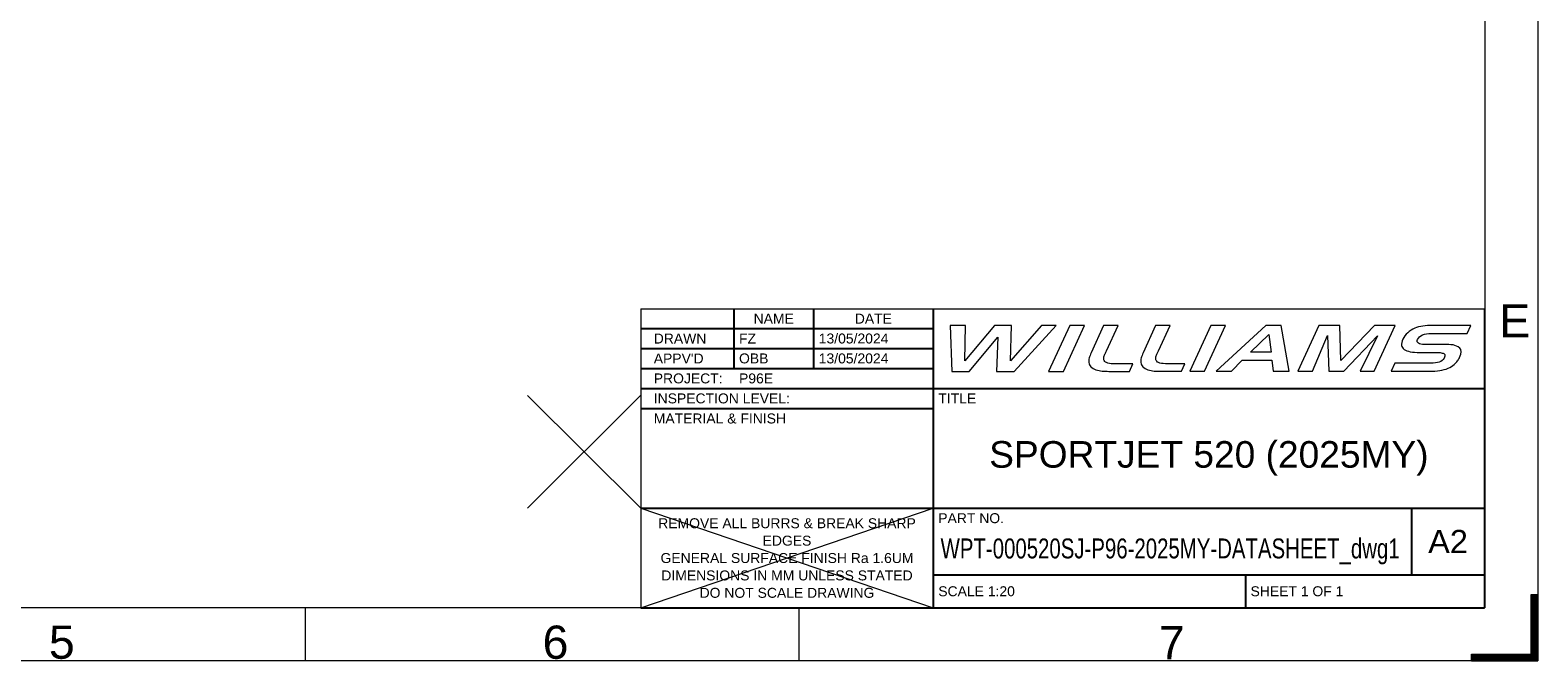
# Model space of a CAD drawing. Header units: millimetres. Extents: x 0 to 594, y 0 to 420.
# Tile 406 of 656: x 367 to 594, y 0 to 95. Entities that reach past the tile are written whole.
import ezdxf

# ---------------------------------------------------------------- set-up
doc = ezdxf.new("R2010")
doc.units = ezdxf.units.MM
doc.layers.add('1', color=7, linetype='Continuous', true_color=0xffffff)
doc.layers.add('256', color=7, linetype='Continuous', true_color=0xffffff)
doc.styles.add('Arial', font='txt')

# ---------------------------------------------------------------- blocks, each defined once
blk = doc.blocks.new('HATCH5')
at = {"color": 163, "lineweight": 13}
for p, q in [((593, 9.98988), (594, 9.98988)), ((593, 9.94755), (594, 9.94755)), ((593, 9.90522), (594, 9.90522)), ((593, 9.86289), (594, 9.86289)), ((593, 9.82056), (594, 9.82056)), ((593, 9.77823), (594, 9.77823)), ((593, 9.7359), (594, 9.7359)), ((593, 9.69357), (594, 9.69357)), ((593, 9.65124), (594, 9.65124)), ((593, 9.60891), (594, 9.60891)), ((593, 9.56658), (594, 9.56658)), ((593, 9.52425), (594, 9.52425)), ((593, 9.48192), (594, 9.48192)), ((593, 9.43959), (594, 9.43959)), ((593, 9.39726), (594, 9.39726)), ((593, 9.35493), (594, 9.35493)), ((593, 9.3126), (594, 9.3126)), ((593, 9.27027), (594, 9.27027)), ((593, 9.22794), (594, 9.22794)), ((593, 9.18561), (594, 9.18561)), ((593, 9.14328), (594, 9.14328)), ((593, 9.10095), (594, 9.10095)), ((593, 9.05862), (594, 9.05862)), ((593, 9.01629), (594, 9.01629)), ((593, 8.97396), (594, 8.97396)), ((593, 8.93163), (594, 8.93163)), ((593, 8.8893), (594, 8.8893)), ((593, 8.84697), (594, 8.84697)), ((593, 8.80464), (594, 8.80464)), ((593, 8.76231), (594, 8.76231)), ((593, 8.71998), (594, 8.71998)), ((593, 8.67765), (594, 8.67765)), ((593, 8.63532), (594, 8.63532)), ((593, 8.59299), (594, 8.59299)), ((593, 8.55066), (594, 8.55066)), ((593, 8.50833), (594, 8.50833)), ((593, 8.466), (594, 8.466)), ((593, 8.42367), (594, 8.42367)), ((593, 8.38134), (594, 8.38134)), ((593, 8.33901), (594, 8.33901)), ((593, 8.29668), (594, 8.29668)), ((593, 8.25435), (594, 8.25435)), ((593, 8.21202), (594, 8.21202)), ((593, 8.16969), (594, 8.16969)), ((593, 8.12736), (594, 8.12736)), ((593, 8.08503), (594, 8.08503)), ((593, 8.0427), (594, 8.0427)), ((593, 8.00037), (594, 8.00037)), ((593, 7.95804), (594, 7.95804)), ((593, 7.91571), (594, 7.91571)), ((593, 7.87338), (594, 7.87338)), ((593, 7.83105), (594, 7.83105)), ((593, 7.78872), (594, 7.78872)), ((593, 7.74639), (594, 7.74639)), ((593, 7.70406), (594, 7.70406)), ((593, 7.66173), (594, 7.66173)), ((593, 7.6194), (594, 7.6194)), ((593, 7.57707), (594, 7.57707)), ((593, 7.53474), (594, 7.53474)), ((593, 7.49241), (594, 7.49241)), ((593, 7.45008), (594, 7.45008)), ((593, 7.40775), (594, 7.40775)), ((593, 7.36542), (594, 7.36542)), ((593, 7.32309), (594, 7.32309)), ((593, 7.28076), (594, 7.28076)), ((593, 7.23843), (594, 7.23843)), ((593, 7.1961), (594, 7.1961)), ((593, 7.15377), (594, 7.15377)), ((593, 7.11144), (594, 7.11144)), ((593, 7.06911), (594, 7.06911)), ((593, 7.02678), (594, 7.02678)), ((593, 6.98445), (594, 6.98445)), ((593, 6.94212), (594, 6.94212)), ((593, 6.89979), (594, 6.89979)), ((593, 6.85746), (594, 6.85746)), ((593, 6.81513), (594, 6.81513)), ((593, 6.7728), (594, 6.7728)), ((593, 6.73047), (594, 6.73047)), ((593, 6.68814), (594, 6.68814)), ((593, 6.64581), (594, 6.64581)), ((593, 6.60348), (594, 6.60348)), ((593, 6.56115), (594, 6.56115)), ((593, 6.51882), (594, 6.51882)), ((593, 6.47649), (594, 6.47649)), ((593, 6.43416), (594, 6.43416)), ((593, 6.39183), (594, 6.39183)), ((593, 6.3495), (594, 6.3495)), ((593, 6.30717), (594, 6.30717)), ((593, 6.26484), (594, 6.26484)), ((593, 6.22251), (594, 6.22251)), ((593, 6.18018), (594, 6.18018)), ((593, 6.13785), (594, 6.13785)), ((593, 6.09552), (594, 6.09552)), ((593, 6.05319), (594, 6.05319)), ((593, 6.01086), (594, 6.01086)), ((593, 5.96853), (594, 5.96853)), ((593, 5.9262), (594, 5.9262)), ((593, 5.88387), (594, 5.88387)), ((593, 5.84154), (594, 5.84154)), ((593, 5.79921), (594, 5.79921)), ((593, 5.75688), (594, 5.75688)), ((593, 5.71455), (594, 5.71455)), ((593, 5.67222), (594, 5.67222)), ((593, 5.62989), (594, 5.62989)), ((593, 5.58756), (594, 5.58756)), ((593, 5.54523), (594, 5.54523)), ((593, 5.5029), (594, 5.5029)), ((593, 5.46057), (594, 5.46057)), ((593, 5.41824), (594, 5.41824)), ((593, 5.37591), (594, 5.37591)), ((593, 5.33358), (594, 5.33358)), ((593, 5.29125), (594, 5.29125)), ((593, 5.24892), (594, 5.24892)), ((593, 5.20659), (594, 5.20659)), ((593, 5.16426), (594, 5.16426)), ((593, 5.12193), (594, 5.12193)), ((593, 5.0796), (594, 5.0796)), ((593, 5.03727), (594, 5.03727)), ((593, 4.99494), (594, 4.99494)), ((593, 4.95261), (594, 4.95261)), ((593, 4.91028), (594, 4.91028)), ((593, 4.86795), (594, 4.86795)), ((593, 4.82562), (594, 4.82562)), ((593, 4.78329), (594, 4.78329)), ((593, 4.74096), (594, 4.74096)), ((593, 4.69863), (594, 4.69863)), ((593, 4.6563), (594, 4.6563)), ((593, 4.61397), (594, 4.61397)), ((593, 4.57164), (594, 4.57164)), ((593, 4.52931), (594, 4.52931)), ((593, 4.48698), (594, 4.48698)), ((593, 4.44465), (594, 4.44465)), ((593, 4.40232), (594, 4.40232)), ((593, 4.35999), (594, 4.35999)), ((593, 4.31766), (594, 4.31766)), ((593, 4.27533), (594, 4.27533)), ((593, 4.233), (594, 4.233)), ((593, 4.19067), (594, 4.19067)), ((593, 4.14834), (594, 4.14834)), ((593, 4.10601), (594, 4.10601)), ((593, 4.06368), (594, 4.06368)), ((593, 4.02135), (594, 4.02135)), ((593, 3.97902), (594, 3.97902)), ((593, 3.93669), (594, 3.93669)), ((593, 3.89436), (594, 3.89436)), ((593, 3.85203), (594, 3.85203)), ((593, 3.8097), (594, 3.8097)), ((593, 3.76737), (594, 3.76737)), ((593, 3.72504), (594, 3.72504)), ((593, 3.68271), (594, 3.68271)), ((593, 3.64038), (594, 3.64038)), ((593, 3.59805), (594, 3.59805)), ((593, 3.55572), (594, 3.55572)), ((593, 3.51339), (594, 3.51339)), ((593, 3.47106), (594, 3.47106)), ((593, 3.42873), (594, 3.42873)), ((593, 3.3864), (594, 3.3864)), ((593, 3.34407), (594, 3.34407)), ((593, 3.30174), (594, 3.30174)), ((593, 3.25941), (594, 3.25941)), ((593, 3.21708), (594, 3.21708)), ((593, 3.17475), (594, 3.17475)), ((593, 3.13242), (594, 3.13242)), ((593, 3.09009), (594, 3.09009)), ((593, 3.04776), (594, 3.04776)), ((593, 3.00543), (594, 3.00543)), ((593, 2.9631), (594, 2.9631)), ((593, 2.92077), (594, 2.92077)), ((593, 2.87844), (594, 2.87844)), ((593, 2.83611), (594, 2.83611)), ((593, 2.79378), (594, 2.79378)), ((593, 2.75145), (594, 2.75145)), ((593, 2.70912), (594, 2.70912)), ((593, 2.66679), (594, 2.66679)), ((593, 2.62446), (594, 2.62446)), ((593, 2.58213), (594, 2.58213)), ((593, 2.5398), (594, 2.5398)), ((593, 2.49747), (594, 2.49747)), ((593, 2.45514), (594, 2.45514)), ((593, 2.41281), (594, 2.41281)), ((593, 2.37048), (594, 2.37048)), ((593, 2.32815), (594, 2.32815)), ((593, 2.28582), (594, 2.28582)), ((584, 0.97359), (594, 0.97359)), ((584, 0.93126), (594, 0.93126)), ((584, 0.88893), (594, 0.88893)), ((584, 0.8466), (594, 0.8466)), ((584, 0.80427), (594, 0.80427)), ((584, 0.76194), (594, 0.76194)), ((584, 0.71961), (594, 0.71961)), ((584, 0.67728), (594, 0.67728)), ((584, 0.63495), (594, 0.63495)), ((584, 0.59262), (594, 0.59262)), ((584, 0.55029), (594, 0.55029)), ((584, 0.50796), (594, 0.50796)), ((584, 0.46563), (594, 0.46563)), ((584, 0.4233), (594, 0.4233)), ((584, 0.38097), (594, 0.38097)), ((584, 0.33864), (594, 0.33864)), ((584, 0.29631), (594, 0.29631)), ((584, 0.25398), (594, 0.25398)), ((584, 0.21165), (594, 0.21165)), ((584, 0.16932), (594, 0.16932)), ((584, 0.12699), (594, 0.12699)), ((584, 0.08466), (594, 0.08466)), ((584, 0.04233), (594, 0.04233)), ((584, 0), (594, 0)), ((593, 2.24349), (594, 2.24349)), ((593, 2.20116), (594, 2.20116)), ((593, 2.15883), (594, 2.15883)), ((593, 2.1165), (594, 2.1165)), ((593, 2.07417), (594, 2.07417)), ((593, 2.03184), (594, 2.03184)), ((593, 1.98951), (594, 1.98951)), ((593, 1.94718), (594, 1.94718)), ((593, 1.90485), (594, 1.90485)), ((593, 1.86252), (594, 1.86252)), ((593, 1.82019), (594, 1.82019)), ((593, 1.77786), (594, 1.77786)), ((593, 1.73553), (594, 1.73553)), ((593, 1.6932), (594, 1.6932)), ((593, 1.65087), (594, 1.65087)), ((593, 1.60854), (594, 1.60854)), ((593, 1.56621), (594, 1.56621)), ((593, 1.52388), (594, 1.52388)), ((593, 1.48155), (594, 1.48155)), ((593, 1.43922), (594, 1.43922)), ((593, 1.39689), (594, 1.39689)), ((593, 1.35456), (594, 1.35456)), ((593, 1.31223), (594, 1.31223)), ((593, 1.2699), (594, 1.2699)), ((593, 1.22757), (594, 1.22757)), ((593, 1.18524), (594, 1.18524)), ((593, 1.14291), (594, 1.14291)), ((593, 1.10058), (594, 1.10058)), ((593, 1.05825), (594, 1.05825)), ((593, 1.01592), (594, 1.01592))]:
    blk.add_line(p, q, dxfattribs=at)
blk = doc.blocks.new('TabularNote1')
at = {"layer": '1', "color": 163, "linetype": 'Continuous', "lineweight": 18}
for p, q in [((-127, 45.05), (-113, 45.05)), ((-127, 45.05), (-127, 42.05)), ((-113, 45.05), (-101, 45.05)), ((-101, 45.05), (-83, 45.05)), ((-83, 45.05), (-36, 45.05)), ((-36, 45.05), (-11, 45.05)), ((-11, 45.05), (0, 45.05)), ((-127, 42.05), (-127, 39.05)), ((-127, 39.05), (-127, 36.05)), ((-127, 36.05), (-127, 33.03)), ((-127, 33.03), (-127, 30.03)), ((-127, 30.03), (-127, 27)), ((-127, 27), (-127, 21)), ((-127, 21), (-127, 15)), ((-127, 15), (-127, 12)), ((-127, 12), (-127, 5)), ((-127, 5), (-127, 0))]:
    blk.add_line(p, q, dxfattribs=at)
at = {"layer": '1', "color": 163, "linetype": 'Continuous', "lineweight": 25}
for p, q in [((-113, 45.05), (-113, 42.05)), ((-101, 45.05), (-101, 42.05)), ((-83, 45.05), (-83, 42.05)), ((0, 45.05), (0, 42.05)), ((-127, 42.05), (-113, 42.05)), ((-113, 42.05), (-101, 42.05)), ((-113, 42.05), (-113, 39.05)), ((-101, 42.05), (-83, 42.05)), ((-101, 42.05), (-101, 39.05)), ((-83, 42.05), (-83, 39.05)), ((0, 42.05), (0, 39.05)), ((-127, 39.05), (-113, 39.05)), ((-113, 39.05), (-101, 39.05)), ((-113, 39.05), (-113, 36.05)), ((-101, 39.05), (-83, 39.05)), ((-101, 39.05), (-101, 36.05)), ((-83, 39.05), (-83, 36.05)), ((0, 39.05), (0, 36.05)), ((-127, 36.05), (-113, 36.05)), ((-113, 36.05), (-101, 36.05)), ((-101, 36.05), (-83, 36.05)), ((-83, 36.05), (-83, 33.03)), ((0, 36.05), (0, 33.03)), ((-127, 33.03), (-113, 33.03)), ((-113, 33.03), (-101, 33.03)), ((-101, 33.03), (-83, 33.03)), ((-83, 33.03), (-36, 33.03)), ((-83, 33.03), (-83, 30.03)), ((-36, 33.03), (-11, 33.03)), ((-11, 33.03), (0, 33.03)), ((0, 33.03), (0, 30.03)), ((-127, 30.03), (-113, 30.03)), ((-113, 30.03), (-101, 30.03)), ((-101, 30.03), (-83, 30.03)), ((-83, 30.03), (-83, 27)), ((0, 30.03), (0, 27)), ((-83, 27), (-83, 21)), ((0, 27), (0, 21)), ((-83, 21), (-83, 15)), ((0, 21), (0, 15)), ((-127, 15), (-113, 15)), ((-113, 15), (-101, 15)), ((-101, 15), (-83, 15)), ((-83, 15), (-36, 15)), ((-83, 15), (-83, 12)), ((-36, 15), (-11, 15)), ((-11, 15), (0, 15)), ((-11, 15), (-11, 12)), ((0, 15), (0, 12)), ((-83, 12), (-83, 5)), ((-11, 12), (-11, 5)), ((0, 12), (0, 5)), ((-83, 5), (-36, 5)), ((-83, 5), (-83, 0)), ((-36, 5), (-11, 5)), ((-36, 5), (-36, 0)), ((-11, 5), (0, 5)), ((0, 5), (0, 0)), ((-127, 0), (-113, 0)), ((-113, 0), (-101, 0)), ((-101, 0), (-83, 0)), ((-83, 0), (-36, 0)), ((-36, 0), (-11, 0)), ((-11, 0), (0, 0))]:
    blk.add_line(p, q, dxfattribs=at)
at = {"layer": '1', "color": 18, "linetype": 'Continuous', "lineweight": 13, "line_spacing_factor": 1.047437, "style": 'Arial'}
for s, insert, char_height, attachment_point in [('\\fArial|b0|i0;\\W1.0000;NAME', (-107, 43.55), 1.5, 5), ('\\fArial|b0|i0;\\W1.0000;DATE', (-92, 43.55), 1.5, 5), ('\\fArial|b0|i0;\\W1.0000;  DRAWN', (-126.22, 40.55), 1.5, 4), ('\\fArial|b0|i0;\\W1.0000;FZ', (-112.22, 40.55), 1.5, 4), ('\\fArial|b0|i0;\\W1.0000;13/05/2024', (-100.22, 40.55), 1.5, 4), ("\\fArial|b0|i0;\\W1.0000;  APPV'D", (-126.22, 37.55), 1.5, 4), ('\\fArial|b0|i0;\\W1.0000;OBB', (-112.22, 37.55), 1.5, 4), ('\\fArial|b0|i0;\\W1.0000;13/05/2024', (-100.22, 37.55), 1.5, 4), ('\\fArial|b0|i0;\\W1.0000;  PROJECT:', (-126.22, 34.54), 1.5, 4), ('\\fArial|b0|i0;\\W1.0000;P96E', (-112.22, 34.54), 1.5, 4), ('\\fArial|b0|i0;\\W1.0000;  INSPECTION LEVEL:', (-126.22, 31.53), 1.5, 4), ('\\fArial|b0|i0;\\W1.0000;TITLE', (-82.23, 31.53), 1.5, 4), ('\\fArial|b0|i0;\\W1.0000;  MATERIAL & FINISH', (-126.22, 28.51), 1.5, 4), ('\\fArial|b0|i0;\\W1.0000;SPORTJET 520 (2025MY)', (-41.5, 22.51), 4, 5), ('\\fArial|b0|i0;\\W1.0000;PART NO.', (-82.23, 13.5), 1.5, 4), ('\\fArial|b0|i0;\\W1.0000;REMOVE ALL BURRS & BREAK SHARP\\PEDGES \\PGENERAL SURFACE FINISH Ra 1.6UM\\PDIMENSIONS IN MM UNLESS STATED \\PDO NOT SCALE DRAWING', (-105, 7.5), 1.5, 5), ('\\fArial|b0|i0;\\W1.0000;A2', (-5.5, 10), 3.5, 5), ('\\fArial|b0|i0;\\W0.7325;WPT-000520SJ-P96-2025MY-DATASHEET_dwg1', (-81.88, 8.5), 3, 4), ('\\fArial|b0|i0;\\W1.0000;SCALE 1:20', (-82.23, 2.5), 1.5, 4), ('\\fArial|b0|i0;\\W1.0000;SHEET 1 OF 1', (-35.23, 2.5), 1.5, 4)]:
    blk.add_mtext(s, dxfattribs=dict(at, insert=insert, char_height=char_height, attachment_point=attachment_point))

msp = doc.modelspace()

# ---------------------------------------------------------------- linework, layer by layer
at = {"layer": '1', "color": 163, "linetype": 'Continuous', "lineweight": 18}
for p, q in [((458.936, 39.968), (441.936, 22.967)), ((441.936, 39.968), (458.96, 22.967)), ((458.96, 22.967), (502.983, 8)), ((458.982, 8.001), (502.983, 22.967))]:
    msp.add_line(p, q, dxfattribs=at)
at = {"layer": '256', "color": 163, "linetype": 'Continuous', "lineweight": 18}
for p, q in [((594, 420), (594, 0)), ((586, 412), (586, 8)), ((593, 10), (594, 10)), ((593, 1), (593, 10)), ((594, 10), (594, 0)), ((586, 8), (8, 8)), ((408.469, 8), (408.469, 0)), ((482.781, 8), (482.781, 0)), ((594, 8), (594, 0)), ((594, 0), (0, 0)), ((584, 1), (593, 1)), ((584, 0), (584, 1)), ((594, 0), (584, 0)), ((586, 0), (594, 0))]:
    msp.add_line(p, q, dxfattribs=at)
at = {"layer": '256', "color": 7, "linetype": 'Continuous', "lineweight": 18}
for points, knots in [([(508.418, 43.577), (508.418, 43.577), (505.791, 43.577), (505.791, 43.577), (505.791, 43.577), (505.562, 50.475), (505.562, 50.475), (505.562, 50.475), (507.846, 50.476), (507.846, 50.476), (507.846, 50.476), (507.772, 45.156), (507.772, 45.156), (507.772, 45.156), (512.229, 50.477), (512.229, 50.477), (512.229, 50.477), (514.769, 50.478), (514.769, 50.478), (514.769, 50.478), (514.639, 45.158), (514.639, 45.158), (514.639, 45.158), (519.28, 50.479), (519.28, 50.479), (519.28, 50.479), (521.478, 50.479), (521.478, 50.479), (521.478, 50.479), (515.169, 43.579), (515.169, 43.579), (515.169, 43.579), (512.514, 43.578), (512.514, 43.578), (512.711, 48.732), (512.711, 48.732), (512.711, 48.732), (508.418, 43.577), (508.418, 43.577), (508.418, 43.577), (508.418, 43.577), (508.418, 43.577), (508.418, 43.577), (508.418, 43.577)], [0, 0, 0, 0, 0.0666667, 0.0666667, 0.0666667, 0.1333333, 0.1333333, 0.1333333, 0.2, 0.2, 0.2, 0.2666667, 0.2666667, 0.2666667, 0.3333333, 0.3333333, 0.3333333, 0.4, 0.4, 0.4, 0.4666667, 0.4666667, 0.4666667, 0.5333333, 0.5333333, 0.5333333, 0.6, 0.6, 0.6, 0.6666667, 0.6666667, 0.6666667, 0.7333333, 0.7333333, 0.8, 0.8, 0.8, 0.8666667, 0.8666667, 0.8666667, 0.9333333, 0.9333333, 1, 1, 1, 1]), ([(523.538, 50.48), (523.538, 50.48), (525.768, 50.482), (525.767, 50.482), (525.767, 50.482), (522.6, 43.581), (522.6, 43.581), (522.6, 43.581), (520.369, 43.58), (520.369, 43.58), (520.369, 43.58), (523.538, 50.48), (523.538, 50.48), (523.538, 50.48), (523.538, 50.48), (523.538, 50.48), (523.538, 50.48), (523.538, 50.48)], [0, 0, 0, 0, 0.1666667, 0.1666667, 0.1666667, 0.3333333, 0.3333333, 0.3333333, 0.5, 0.5, 0.5, 0.6666667, 0.6666667, 0.6666667, 0.8333333, 0.8333333, 1, 1, 1, 1]), ([(533.052, 44.706), (533.052, 44.706), (532.536, 43.584), (532.536, 43.584), (532.536, 43.584), (529.792, 43.583), (529.792, 43.583), (529.607, 43.583), (529.607, 43.583), (529.449, 43.583), (529.449, 43.583), (529.05, 43.583), (528.7, 43.595), (528.402, 43.621), (528.105, 43.646), (527.8, 43.713), (527.488, 43.822), (527.176, 43.931), (526.926, 44.082), (526.737, 44.274), (526.549, 44.465), (526.44, 44.671), (526.387, 45.113), (526.406, 45.347), (526.54, 45.846), (526.635, 46.105), (526.759, 46.374), (526.759, 46.374), (528.645, 50.482), (528.645, 50.482), (528.645, 50.482), (530.814, 50.482), (530.814, 50.482), (530.814, 50.482), (529.066, 46.678), (529.066, 46.678), (528.99, 46.512), (528.925, 46.369), (528.869, 46.25), (528.816, 46.131), (528.758, 45.969), (528.696, 45.764), (528.635, 45.558), (528.647, 45.372), (528.732, 45.205), (528.797, 45.039), (528.977, 44.913), (529.269, 44.831), (529.563, 44.747), (529.971, 44.705), (530.492, 44.706), (530.492, 44.706), (533.052, 44.706), (533.052, 44.706), (533.052, 44.706), (533.052, 44.706), (533.052, 44.706), (533.052, 44.706), (533.052, 44.706)], [0, 0, 0, 0, 0.047619, 0.047619, 0.047619, 0.0952381, 0.0952381, 0.1428571, 0.1428571, 0.1904762, 0.1904762, 0.1904762, 0.2380952, 0.2380952, 0.2380952, 0.2857143, 0.2857143, 0.2857143, 0.3333333, 0.3333333, 0.3333333, 0.3809524, 0.3809524, 0.4285714, 0.4285714, 0.4761905, 0.4761905, 0.4761905, 0.5238095, 0.5238095, 0.5238095, 0.5714286, 0.5714286, 0.5714286, 0.6190476, 0.6190476, 0.6190476, 0.6666667, 0.6666667, 0.6666667, 0.7142857, 0.7142857, 0.7142857, 0.7619048, 0.7619048, 0.7619048, 0.8095238, 0.8095238, 0.8095238, 0.8571429, 0.8571429, 0.8571429, 0.9047619, 0.9047619, 0.9047619, 0.952381, 0.952381, 1, 1, 1, 1]), ([(540.876, 44.709), (540.876, 44.709), (540.361, 43.586), (540.361, 43.586), (540.361, 43.586), (537.616, 43.585), (537.616, 43.585), (537.432, 43.585), (537.432, 43.585), (537.274, 43.585), (537.274, 43.585), (536.873, 43.585), (536.525, 43.598), (536.227, 43.623), (535.929, 43.648), (535.625, 43.716), (535, 43.934), (534.75, 44.084), (534.562, 44.276), (534.373, 44.468), (534.265, 44.674), (534.238, 44.894), (534.212, 45.115), (534.23, 45.35), (534.298, 45.6), (534.364, 45.848), (534.46, 46.108), (534.583, 46.376), (534.583, 46.376), (536.47, 50.484), (536.47, 50.484), (536.47, 50.484), (538.638, 50.485), (538.638, 50.485), (538.638, 50.485), (536.891, 46.68), (536.891, 46.68), (536.814, 46.514), (536.749, 46.372), (536.695, 46.252), (536.64, 46.134), (536.583, 45.972), (536.52, 45.766), (536.459, 45.56), (536.471, 45.375), (536.556, 45.207), (536.621, 45.041), (536.8, 44.916), (537.388, 44.75), (537.795, 44.707), (538.316, 44.707), (538.316, 44.707), (540.876, 44.709), (540.876, 44.709), (540.876, 44.709), (540.876, 44.709), (540.876, 44.709), (540.876, 44.709), (540.876, 44.709)], [0, 0, 0, 0, 0.047619, 0.047619, 0.047619, 0.0952381, 0.0952381, 0.1428571, 0.1428571, 0.1904762, 0.1904762, 0.1904762, 0.2380952, 0.2380952, 0.2380952, 0.2857143, 0.2857143, 0.3333333, 0.3333333, 0.3333333, 0.3809524, 0.3809524, 0.3809524, 0.4285714, 0.4285714, 0.4285714, 0.4761905, 0.4761905, 0.4761905, 0.5238095, 0.5238095, 0.5238095, 0.5714286, 0.5714286, 0.5714286, 0.6190476, 0.6190476, 0.6190476, 0.6666667, 0.6666667, 0.6666667, 0.7142857, 0.7142857, 0.7142857, 0.7619048, 0.7619048, 0.7619048, 0.8095238, 0.8095238, 0.8571429, 0.8571429, 0.8571429, 0.9047619, 0.9047619, 0.9047619, 0.952381, 0.952381, 1, 1, 1, 1]), ([(544.776, 50.487), (544.776, 50.487), (547.006, 50.488), (547.006, 50.488), (547.006, 50.488), (543.838, 43.587), (543.838, 43.587), (543.838, 43.587), (541.607, 43.587), (541.607, 43.587), (541.607, 43.587), (544.776, 50.487), (544.776, 50.487), (544.776, 50.487), (544.776, 50.487), (544.776, 50.487), (544.776, 50.487), (544.776, 50.487)], [0, 0, 0, 0, 0.1666667, 0.1666667, 0.1666667, 0.3333333, 0.3333333, 0.3333333, 0.5, 0.5, 0.5, 0.6666667, 0.6666667, 0.6666667, 0.8333333, 0.8333333, 1, 1, 1, 1]), ([(547.866, 43.589), (547.866, 43.589), (545.582, 43.587), (545.582, 43.587), (545.582, 43.587), (553.061, 50.489), (553.061, 50.489), (553.061, 50.489), (555.345, 50.49), (555.345, 50.49), (555.345, 50.49), (556.558, 43.591), (556.558, 43.591), (556.558, 43.591), (554.161, 43.59), (554.161, 43.59), (554.161, 43.59), (553.982, 45.253), (553.982, 45.253), (553.982, 45.253), (549.514, 45.252), (549.514, 45.252), (549.514, 45.252), (547.866, 43.589), (547.866, 43.589), (547.866, 43.589), (547.866, 43.589), (547.866, 43.589), (547.866, 43.589), (547.866, 43.589)], [0, 0, 0, 0, 0.1, 0.1, 0.1, 0.2, 0.2, 0.2, 0.3, 0.3, 0.3, 0.4, 0.4, 0.4, 0.5, 0.5, 0.5, 0.6, 0.6, 0.6, 0.7, 0.7, 0.7, 0.8, 0.8, 0.8, 0.9, 0.9, 1, 1, 1, 1]), ([(560.085, 43.592), (560.085, 43.592), (557.854, 43.591), (557.854, 43.591), (557.854, 43.591), (561.023, 50.491), (561.023, 50.491), (561.023, 50.491), (564.199, 50.492), (564.199, 50.492), (564.199, 50.492), (564.367, 45.214), (564.367, 45.214), (564.367, 45.214), (569.399, 50.494), (569.399, 50.494), (569.399, 50.494), (572.546, 50.495), (572.546, 50.495), (572.546, 50.495), (569.378, 43.595), (569.378, 43.595), (569.378, 43.595), (567.271, 43.595), (567.271, 43.595), (567.271, 43.595), (569.854, 48.948), (569.854, 48.948), (569.854, 48.948), (564.8, 43.593), (564.8, 43.593), (564.8, 43.593), (562.518, 43.593), (562.518, 43.593), (562.518, 43.593), (562.318, 48.993), (562.318, 48.993), (562.318, 48.993), (560.085, 43.592), (560.085, 43.592), (560.085, 43.592), (560.085, 43.592), (560.085, 43.592), (560.085, 43.592), (560.085, 43.592)], [0, 0, 0, 0, 0.0666667, 0.0666667, 0.0666667, 0.1333333, 0.1333333, 0.1333333, 0.2, 0.2, 0.2, 0.2666667, 0.2666667, 0.2666667, 0.3333333, 0.3333333, 0.3333333, 0.4, 0.4, 0.4, 0.4666667, 0.4666667, 0.4666667, 0.5333333, 0.5333333, 0.5333333, 0.6, 0.6, 0.6, 0.6666667, 0.6666667, 0.6666667, 0.7333333, 0.7333333, 0.7333333, 0.8, 0.8, 0.8, 0.8666667, 0.8666667, 0.8666667, 0.9333333, 0.9333333, 1, 1, 1, 1]), ([(578.246, 50.497), (578.246, 50.497), (583.913, 50.498), (583.913, 50.498), (583.913, 50.498), (583.359, 49.293), (583.359, 49.293), (583.359, 49.293), (578.015, 49.291), (578.015, 49.291), (576.889, 49.291), (576.186, 48.988), (575.908, 48.383), (575.791, 48.124), (575.833, 47.938), (576.04, 47.822), (576.23, 47.693), (576.529, 47.628), (576.942, 47.629), (576.942, 47.629), (579.801, 47.629), (579.801, 47.629), (580.357, 47.629), (580.839, 47.604), (581.246, 47.553), (581.612, 47.495), (581.945, 47.34), (582.545, 46.832), (582.538, 46.361), (582.222, 45.673), (582.136, 45.486), (582.035, 45.314), (581.92, 45.156), (581.804, 44.999), (581.634, 44.815), (581.182, 44.389), (580.876, 44.203), (580.493, 44.043), (580.108, 43.882), (579.687, 43.768), (579.228, 43.703), (578.804, 43.633), (578.282, 43.598), (577.662, 43.597), (577.662, 43.597), (571.908, 43.596), (571.908, 43.596), (571.908, 43.596), (572.461, 44.802), (572.461, 44.802), (572.461, 44.802), (577.86, 44.803), (577.86, 44.803), (578.392, 44.803), (578.829, 44.857), (579.51, 45.076), (579.75, 45.28), (579.888, 45.584), (579.888, 45.584), (579.957, 45.733), (579.957, 45.733), (580.022, 45.936), (580.014, 46.086), (579.933, 46.178), (579.815, 46.276), (579.661, 46.342), (579.472, 46.374), (579.282, 46.408), (579.044, 46.424), (578.758, 46.424), (578.758, 46.424), (576.211, 46.423), (576.211, 46.423), (575.114, 46.423), (574.338, 46.575), (573.428, 47.187), (573.364, 47.7), (573.696, 48.42), (573.862, 48.783), (574.102, 49.109), (574.727, 49.683), (575.077, 49.904), (575.462, 50.061), (575.848, 50.217), (576.26, 50.327), (576.699, 50.391), (577.101, 50.461), (577.618, 50.497), (578.246, 50.497), (578.246, 50.497), (578.246, 50.497), (578.246, 50.497), (578.246, 50.497), (578.246, 50.497)], [0, 0, 0, 0, 0.030303, 0.030303, 0.030303, 0.0606061, 0.0606061, 0.0606061, 0.0909091, 0.0909091, 0.0909091, 0.1212121, 0.1212121, 0.1212121, 0.1515152, 0.1515152, 0.1515152, 0.1818182, 0.1818182, 0.1818182, 0.2121212, 0.2121212, 0.2121212, 0.2424242, 0.2424242, 0.2424242, 0.2727273, 0.2727273, 0.3030303, 0.3030303, 0.3030303, 0.3333333, 0.3333333, 0.3333333, 0.3636364, 0.3636364, 0.3939394, 0.3939394, 0.3939394, 0.4242424, 0.4242424, 0.4242424, 0.4545455, 0.4545455, 0.4545455, 0.4848485, 0.4848485, 0.4848485, 0.5151515, 0.5151515, 0.5151515, 0.5454545, 0.5454545, 0.5454545, 0.5757576, 0.5757576, 0.6060606, 0.6060606, 0.6060606, 0.6363636, 0.6363636, 0.6363636, 0.6666667, 0.6666667, 0.6666667, 0.6969697, 0.6969697, 0.6969697, 0.7272727, 0.7272727, 0.7272727, 0.7575758, 0.7575758, 0.7575758, 0.7878788, 0.7878788, 0.8181818, 0.8181818, 0.8181818, 0.8484848, 0.8484848, 0.8787879, 0.8787879, 0.8787879, 0.9090909, 0.9090909, 0.9090909, 0.9393939, 0.9393939, 0.9393939, 0.969697, 0.969697, 1, 1, 1, 1]), ([(550.768, 46.457), (550.768, 46.457), (553.836, 46.458), (553.836, 46.458), (553.836, 46.458), (553.501, 49.118), (553.501, 49.118), (553.501, 49.118), (550.768, 46.457), (550.768, 46.457), (550.768, 46.457), (550.768, 46.457), (550.768, 46.457), (550.768, 46.457), (550.768, 46.457)], [0, 0, 0, 0, 0.2, 0.2, 0.2, 0.4, 0.4, 0.4, 0.6, 0.6, 0.6, 0.8, 0.8, 1, 1, 1, 1])]:
    msp.add_open_spline(points, degree=3, knots=knots, dxfattribs=at)

# ---------------------------------------------------------------- block references
at = {"layer": '1', "color": 163, "linetype": 'Continuous', "lineweight": 18}
msp.add_blockref('TabularNote1', (585.984, 7.968), dxfattribs=at)
at = {"layer": '256', "color": 163, "linetype": 'Continuous', "lineweight": 13}
msp.add_blockref('HATCH5', (0, 0), dxfattribs=at)

# ---------------------------------------------------------------- texts
at = {"layer": '256', "color": 18, "linetype": 'Continuous', "lineweight": 13, "char_height": 5, "attachment_point": 7, "line_spacing_factor": 1.047437, "style": 'Arial'}
for s, insert in [('\\fArial|b0|i0;\\W1.0000;E', (588.186, 48.682)), ('\\fArial|b0|i0;\\W1.0000;5', (369.885, 0.245)), ('\\fArial|b0|i0;\\W1.0000;6', (444.198, 0.235)), ('\\fArial|b0|i0;\\W1.0000;7', (536.963, 0.245))]:
    msp.add_mtext(s, dxfattribs=dict(at, insert=insert))

doc.saveas('drawing.dxf')
